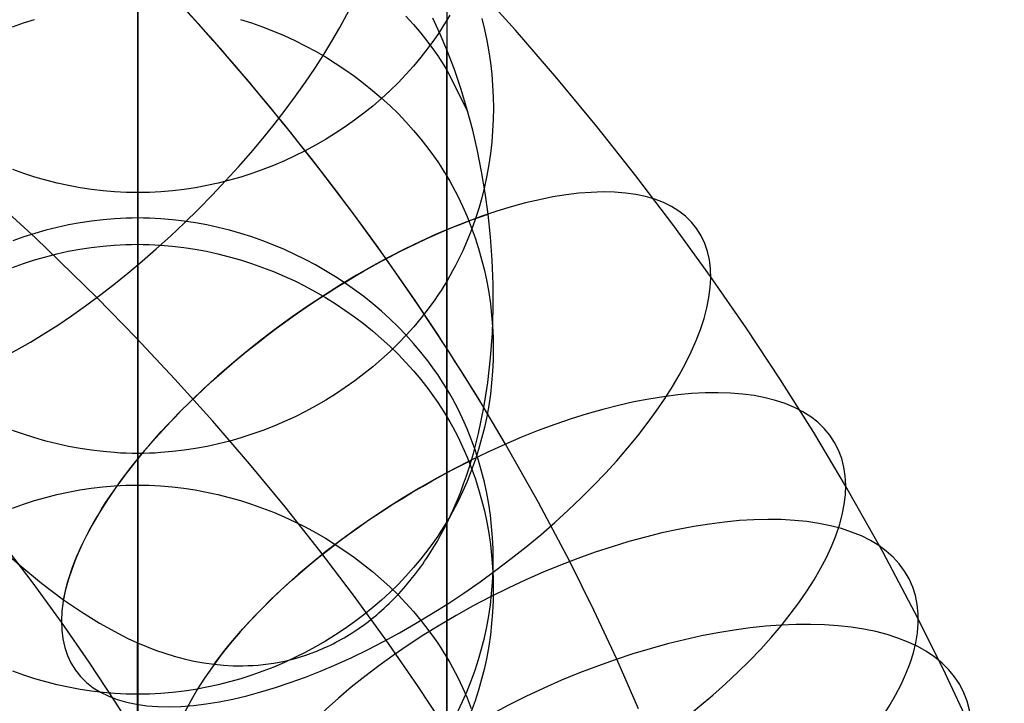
# Model space of a CAD drawing. Extents: x -383 to 1849, y -1185 to -529.
# Tile 866 of 870: x 1755 to 1797, y -663 to -635. Entities that reach past the tile are written whole.
import ezdxf

# ---------------------------------------------------------------- set-up
doc = ezdxf.new("R2010")
doc.units = 0
doc.layers.add('PREDEFINITO', color=7, linetype='CONTINUOUS')

msp = doc.modelspace()

# ---------------------------------------------------------------- linework, layer by layer
at = {"layer": 'PREDEFINITO'}
for p, q in [((1760.328, -597.797, 0.947), (1760.326, -689.352, 343.491)), ((1773.321, -605.52, 0.817), (1773.321, -696.664, 341.846)), ((1773.322, -620.99, 0.557), (1773.326, -711.303, 338.545)), ((1760.342, -643.078, 659.325), (1760.342, -627.362, 711.026)), ((1760.342, -628.715, 0.429), (1760.344, -718.62, 336.891)), ((1776.203, -635.196, 724.451), (1774.423, -633.219, 725.593)), ((1763.487, -635.604, 705.739), (1761.904, -633.846, 706.754)), ((1771.605, -634.609, 704.829), (1771.925, -634.962, 704.936)), ((1773.041, -635.36, 708.886), (1772.732, -634.694, 709.468)), ((1773.441, -634.57, 52.097), (1773.322, -634.774, 52.042)), ((1774.785, -634.71, 95.901), (1774.899, -635.171, 95.778)), ((1755.078, -635.056, 136.252), (1755.539, -634.892, 136.296)), ((1755.539, -634.892, 136.296), (1756.004, -634.743, 136.336)), ((1764.654, -634.743, 136.336), (1765.12, -634.892, 136.296)), ((1765.12, -634.892, 136.296), (1765.581, -635.056, 136.252)), ((1765.581, -635.056, 136.252), (1766.037, -635.233, 136.204)), ((1771.925, -634.962, 704.936), (1772.232, -635.325, 705.047)), ((1773.198, -634.977, 51.988), (1773.071, -635.178, 51.934)), ((1773.322, -634.774, 52.042), (1773.198, -634.977, 51.988)), ((1766.037, -635.233, 136.204), (1766.487, -635.424, 136.153)), ((1766.487, -635.424, 136.153), (1766.931, -635.629, 136.098)), ((1772.232, -635.325, 705.047), (1772.526, -635.698, 705.16)), ((1772.94, -635.376, 51.881), (1772.805, -635.572, 51.828)), ((1773.071, -635.178, 51.934), (1772.94, -635.376, 51.881)), ((1773.322, -636.023, 708.303), (1773.041, -635.36, 708.886)), ((1774.899, -635.171, 95.778), (1774.998, -635.635, 95.654)), ((1777.937, -637.204, 723.291), (1776.203, -635.196, 724.451)), ((1765.028, -637.39, 704.708), (1763.487, -635.604, 705.739)), ((1766.931, -635.629, 136.098), (1767.368, -635.847, 136.04)), ((1767.368, -635.847, 136.04), (1767.798, -636.078, 135.978)), ((1772.525, -635.958, 51.725), (1772.232, -636.334, 51.624)), ((1772.805, -635.572, 51.828), (1772.525, -635.958, 51.725)), ((1772.526, -635.698, 705.16), (1772.805, -636.08, 705.276)), ((1774.998, -635.635, 95.654), (1775.082, -636.102, 95.529)), ((1767.798, -636.078, 135.978), (1768.22, -636.322, 135.912)), ((1768.22, -636.322, 135.912), (1768.635, -636.578, 135.843)), ((1772.232, -636.334, 51.624), (1771.925, -636.7, 51.526)), ((1772.805, -636.08, 705.276), (1772.94, -636.274, 705.335)), ((1772.94, -636.274, 705.335), (1773.071, -636.47, 705.395)), ((1773.322, -650.249, 661.505), (1773.322, -636.023, 708.303)), ((1773.639, -636.853, 707.57), (1773.322, -636.023, 708.303)), ((1775.082, -636.102, 95.529), (1775.151, -636.572, 95.403)), ((1768.635, -636.578, 135.843), (1769.041, -636.847, 135.771)), ((1771.925, -636.7, 51.526), (1771.605, -637.057, 51.431)), ((1773.071, -636.47, 705.395), (1773.198, -636.669, 705.455)), ((1773.198, -636.669, 705.455), (1773.322, -636.87, 705.516)), ((1775.151, -636.572, 95.403), (1775.205, -637.045, 95.277)), ((1769.041, -636.847, 135.771), (1769.438, -637.127, 135.696)), ((1769.438, -637.127, 135.696), (1769.825, -637.419, 135.618)), ((1771.605, -637.057, 51.431), (1771.273, -637.404, 51.338)), ((1773.322, -636.87, 705.516), (1774.195, -638.598, 706.042)), ((1773.923, -637.692, 706.832), (1773.639, -636.853, 707.57)), ((1775.205, -637.045, 95.277), (1775.243, -637.518, 95.15)), ((1779.624, -639.242, 722.115), (1777.937, -637.204, 723.291)), ((1766.528, -639.201, 703.662), (1765.028, -637.39, 704.708)), ((1769.825, -637.419, 135.618), (1770.202, -637.722, 135.536)), ((1771.273, -637.404, 51.338), (1770.929, -637.74, 51.248)), ((1775.243, -637.518, 95.15), (1775.266, -637.993, 95.023)), ((1770.202, -637.722, 135.536), (1770.569, -638.037, 135.452)), ((1770.569, -638.037, 135.452), (1770.925, -638.363, 135.364)), ((1770.929, -637.74, 51.248), (1770.574, -638.066, 51.161)), ((1774.178, -638.538, 706.093), (1773.923, -637.692, 706.832)), ((1775.266, -637.993, 95.023), (1775.274, -638.468, 94.896)), ((1770.207, -638.38, 51.077), (1769.831, -638.684, 50.995)), ((1770.574, -638.066, 51.161), (1770.207, -638.38, 51.077)), ((1770.925, -638.363, 135.364), (1771.27, -638.699, 135.274)), ((1769.831, -638.684, 50.995), (1769.444, -638.976, 50.917)), ((1771.27, -638.699, 135.274), (1771.602, -639.045, 135.181)), ((1774.406, -639.394, 705.356), (1774.178, -638.538, 706.093)), ((1775.274, -638.468, 94.896), (1775.266, -638.944, 94.769)), ((1767.985, -641.039, 702.601), (1766.528, -639.201, 703.662)), ((1769.048, -639.256, 50.842), (1768.642, -639.525, 50.77)), ((1769.444, -638.976, 50.917), (1769.048, -639.256, 50.842)), ((1771.602, -639.045, 135.181), (1771.922, -639.402, 135.085)), ((1775.266, -638.944, 94.769), (1775.244, -639.419, 94.641)), ((1781.264, -641.31, 720.92), (1779.624, -639.242, 722.115)), ((1768.642, -639.525, 50.77), (1768.228, -639.781, 50.702)), ((1771.922, -639.402, 135.085), (1772.23, -639.768, 134.986)), ((1774.607, -640.259, 704.623), (1774.406, -639.394, 705.356)), ((1775.244, -639.419, 94.641), (1775.206, -639.892, 94.515)), ((1767.807, -640.025, 50.637), (1767.377, -640.256, 50.575)), ((1768.228, -639.781, 50.702), (1767.807, -640.025, 50.637)), ((1772.23, -639.768, 134.986), (1772.524, -640.144, 134.885)), ((1775.206, -639.892, 94.515), (1775.153, -640.365, 94.388)), ((1766.94, -640.474, 50.516), (1766.497, -640.679, 50.462)), ((1767.377, -640.256, 50.575), (1766.94, -640.474, 50.516)), ((1772.524, -640.144, 134.885), (1772.804, -640.53, 134.782)), ((1774.781, -641.134, 703.893), (1774.607, -640.259, 704.623)), ((1775.153, -640.365, 94.388), (1775.085, -640.835, 94.262)), ((1766.047, -640.87, 50.41), (1765.592, -641.047, 50.363)), ((1766.497, -640.679, 50.462), (1766.047, -640.87, 50.41)), ((1772.804, -640.53, 134.782), (1772.939, -640.726, 134.729)), ((1772.939, -640.726, 134.729), (1773.07, -640.924, 134.676)), ((1773.07, -640.924, 134.676), (1773.197, -641.125, 134.622)), ((1775.085, -640.835, 94.262), (1775.001, -641.302, 94.137)), ((1755.551, -641.211, 50.319), (1755.09, -641.047, 50.363)), ((1756.016, -641.36, 50.279), (1755.551, -641.211, 50.319)), ((1765.132, -641.211, 50.319), (1764.666, -641.36, 50.279)), ((1765.592, -641.047, 50.363), (1765.132, -641.211, 50.319)), ((1769.399, -642.902, 701.525), (1767.985, -641.039, 702.601)), ((1773.197, -641.125, 134.622), (1773.321, -641.327, 134.567)), ((1773.321, -641.327, 134.567), (1773.441, -641.532, 134.512)), ((1774.93, -642.02, 703.169), (1774.781, -641.134, 703.893)), ((1775.001, -641.302, 94.137), (1774.902, -641.766, 94.012)), ((1782.856, -643.408, 719.709), (1781.264, -641.31, 720.92)), ((1756.043, -643.913, 737.893), (1753.381, -641.478, 739.299)), ((1756.486, -641.494, 50.243), (1756.016, -641.36, 50.279)), ((1756.96, -641.614, 50.211), (1756.486, -641.494, 50.243)), ((1757.437, -641.718, 50.183), (1756.96, -641.614, 50.211)), ((1757.917, -641.808, 50.159), (1757.437, -641.718, 50.183)), ((1763.247, -641.718, 50.183), (1762.767, -641.808, 50.159)), ((1763.723, -641.614, 50.211), (1763.247, -641.718, 50.183)), ((1764.197, -641.494, 50.243), (1763.723, -641.614, 50.211)), ((1764.666, -641.36, 50.279), (1764.197, -641.494, 50.243)), ((1773.441, -641.532, 134.512), (1773.557, -641.739, 134.456)), ((1773.557, -641.739, 134.456), (1773.669, -641.948, 134.4)), ((1758.399, -641.881, 50.14), (1757.917, -641.808, 50.159)), ((1758.884, -641.939, 50.124), (1758.399, -641.881, 50.14)), ((1759.369, -641.98, 50.113), (1758.884, -641.939, 50.124)), ((1759.612, -641.995, 50.109), (1759.369, -641.98, 50.113)), ((1759.856, -642.005, 50.106), (1759.612, -641.995, 50.109)), ((1760.099, -642.012, 50.105), (1759.856, -642.005, 50.106)), ((1760.342, -642.014, 50.104), (1760.099, -642.012, 50.105)), ((1760.586, -642.012, 50.105), (1760.342, -642.014, 50.104)), ((1760.829, -642.005, 50.106), (1760.586, -642.012, 50.105)), ((1761.073, -641.995, 50.109), (1760.829, -642.005, 50.106)), ((1761.316, -641.98, 50.113), (1761.073, -641.995, 50.109)), ((1761.801, -641.939, 50.124), (1761.316, -641.98, 50.113)), ((1762.285, -641.881, 50.14), (1761.801, -641.939, 50.124)), ((1762.767, -641.808, 50.159), (1762.285, -641.881, 50.14)), ((1773.669, -641.948, 134.4), (1773.778, -642.159, 134.343)), ((1773.778, -642.159, 134.343), (1773.983, -642.586, 134.228)), ((1774.902, -641.766, 94.012), (1774.789, -642.227, 93.889)), ((1775.053, -642.914, 702.454), (1774.93, -642.02, 703.169)), ((1773.983, -642.586, 134.228), (1774.174, -643.02, 134.111)), ((1774.789, -642.227, 93.889), (1774.659, -642.683, 93.766)), ((1770.769, -644.789, 700.436), (1769.399, -642.902, 701.525)), ((1774.659, -642.683, 93.766), (1774.515, -643.135, 93.645)), ((1775.154, -643.872, 701.708), (1775.053, -642.914, 702.454)), ((1757.437, -643.371, 659.414), (1756.96, -643.475, 659.446)), ((1757.917, -643.283, 659.387), (1757.437, -643.371, 659.414)), ((1758.399, -643.21, 659.365), (1757.917, -643.283, 659.387)), ((1758.883, -643.153, 659.348), (1758.399, -643.21, 659.365)), ((1759.369, -643.112, 659.335), (1758.883, -643.153, 659.348)), ((1759.612, -643.097, 659.331), (1759.369, -643.112, 659.335)), ((1759.856, -643.087, 659.328), (1759.612, -643.097, 659.331)), ((1760.099, -643.081, 659.326), (1759.856, -643.087, 659.328)), ((1760.342, -643.078, 659.325), (1760.099, -643.081, 659.326)), ((1760.586, -643.081, 659.326), (1760.342, -643.078, 659.325)), ((1760.342, -685.579, 519.625), (1760.342, -643.078, 659.325)), ((1760.829, -643.087, 659.328), (1760.586, -643.081, 659.326)), ((1761.073, -643.097, 659.331), (1760.829, -643.087, 659.328)), ((1761.316, -643.112, 659.335), (1761.073, -643.097, 659.331)), ((1761.801, -643.153, 659.348), (1761.316, -643.112, 659.335)), ((1762.285, -643.21, 659.365), (1761.801, -643.153, 659.348)), ((1762.767, -643.283, 659.387), (1762.285, -643.21, 659.365)), ((1763.247, -643.371, 659.414), (1762.767, -643.283, 659.387)), ((1763.723, -643.475, 659.446), (1763.247, -643.371, 659.414)), ((1774.174, -643.02, 134.111), (1774.349, -643.46, 133.993)), ((1774.515, -643.135, 93.645), (1774.355, -643.581, 93.525)), ((1784.4, -645.534, 718.481), (1782.856, -643.408, 719.709)), ((1756.016, -643.726, 659.522), (1755.551, -643.874, 659.567)), ((1756.486, -643.593, 659.482), (1756.016, -643.726, 659.522)), ((1756.96, -643.475, 659.446), (1756.486, -643.593, 659.482)), ((1764.197, -643.593, 659.482), (1763.723, -643.475, 659.446)), ((1764.666, -643.726, 659.522), (1764.197, -643.593, 659.482)), ((1765.132, -643.874, 659.567), (1764.666, -643.726, 659.522)), ((1774.355, -643.581, 93.525), (1774.181, -644.021, 93.407)), ((1774.349, -643.46, 133.993), (1774.509, -643.906, 133.872)), ((1755.551, -643.874, 659.567), (1755.09, -644.036, 659.616)), ((1758.617, -646.416, 736.448), (1756.043, -643.913, 737.893)), ((1758.869, -644.257, 174.191), (1759.355, -644.215, 174.202)), ((1759.355, -644.215, 174.202), (1759.598, -644.201, 174.206)), ((1759.598, -644.201, 174.206), (1759.841, -644.19, 174.209)), ((1759.841, -644.19, 174.209), (1760.084, -644.184, 174.21)), ((1760.084, -644.184, 174.21), (1760.328, -644.182, 174.211)), ((1760.328, -644.182, 174.211), (1760.571, -644.184, 174.21)), ((1760.571, -644.184, 174.21), (1760.815, -644.19, 174.209)), ((1760.815, -644.19, 174.209), (1761.058, -644.201, 174.206)), ((1761.058, -644.201, 174.206), (1761.301, -644.215, 174.202)), ((1761.301, -644.215, 174.202), (1761.787, -644.257, 174.191)), ((1765.592, -644.036, 659.616), (1765.132, -643.874, 659.567)), ((1766.048, -644.212, 659.67), (1765.592, -644.036, 659.616)), ((1766.497, -644.401, 659.727), (1766.048, -644.212, 659.67)), ((1774.181, -644.021, 93.407), (1773.991, -644.455, 93.29)), ((1774.509, -643.906, 133.872), (1774.653, -644.358, 133.751)), ((1775.225, -644.854, 700.962), (1775.154, -643.872, 701.708)), ((1756.474, -644.702, 174.072), (1756.947, -644.582, 174.104)), ((1756.947, -644.582, 174.104), (1757.424, -644.477, 174.132)), ((1757.424, -644.477, 174.132), (1757.903, -644.388, 174.156)), ((1757.903, -644.388, 174.156), (1758.385, -644.315, 174.175)), ((1758.385, -644.315, 174.175), (1758.869, -644.257, 174.191)), ((1761.787, -644.257, 174.191), (1762.271, -644.315, 174.175)), ((1762.271, -644.315, 174.175), (1762.753, -644.388, 174.156)), ((1762.753, -644.388, 174.156), (1763.233, -644.477, 174.132)), ((1763.233, -644.477, 174.132), (1763.71, -644.582, 174.104)), ((1763.71, -644.582, 174.104), (1764.184, -644.702, 174.072)), ((1766.94, -644.604, 659.789), (1766.497, -644.401, 659.727)), ((1767.377, -644.82, 659.855), (1766.94, -644.604, 659.789)), ((1773.991, -644.455, 93.29), (1773.785, -644.882, 93.175)), ((1774.653, -644.358, 133.751), (1774.783, -644.814, 133.628)), ((1755.078, -645.149, 173.952), (1755.539, -644.985, 173.996)), ((1755.539, -644.985, 173.996), (1756.004, -644.836, 174.036)), ((1756.004, -644.836, 174.036), (1756.474, -644.702, 174.072)), ((1764.184, -644.702, 174.072), (1764.654, -644.836, 174.036)), ((1764.654, -644.836, 174.036), (1765.12, -644.985, 173.996)), ((1765.12, -644.985, 173.996), (1765.581, -645.149, 173.952)), ((1767.807, -645.049, 659.924), (1767.377, -644.82, 659.855)), ((1768.229, -645.29, 659.998), (1767.807, -645.049, 659.924)), ((1772.094, -646.699, 699.333), (1770.769, -644.789, 700.436)), ((1773.785, -644.882, 93.175), (1773.677, -645.093, 93.118)), ((1774.783, -644.814, 133.628), (1774.897, -645.275, 133.504)), ((1775.263, -645.857, 700.223), (1775.225, -644.854, 700.962)), ((1765.581, -645.149, 173.952), (1766.037, -645.326, 173.904)), ((1766.037, -645.326, 173.904), (1766.487, -645.517, 173.853)), ((1768.642, -645.544, 660.075), (1768.229, -645.29, 659.998)), ((1773.565, -645.302, 93.062), (1773.449, -645.509, 93.007)), ((1773.677, -645.093, 93.118), (1773.565, -645.302, 93.062)), ((1774.897, -645.275, 133.504), (1774.996, -645.74, 133.379)), ((1766.487, -645.517, 173.853), (1766.931, -645.722, 173.798)), ((1766.931, -645.722, 173.798), (1767.368, -645.94, 173.74)), ((1769.048, -645.81, 660.155), (1768.642, -645.544, 660.075)), ((1769.444, -646.088, 660.24), (1769.048, -645.81, 660.155)), ((1773.329, -645.714, 92.951), (1773.206, -645.916, 92.897)), ((1773.449, -645.509, 93.007), (1773.329, -645.714, 92.951)), ((1774.996, -645.74, 133.379), (1775.079, -646.207, 133.253)), ((1775.266, -646.877, 699.498), (1775.263, -645.857, 700.223)), ((1785.893, -647.688, 717.238), (1784.4, -645.534, 718.481)), ((1767.368, -645.94, 173.74), (1767.798, -646.171, 173.678)), ((1767.798, -646.171, 173.678), (1768.22, -646.415, 173.613)), ((1769.831, -646.377, 660.328), (1769.444, -646.088, 660.24)), ((1773.078, -646.117, 92.843), (1772.947, -646.315, 92.789)), ((1773.206, -645.916, 92.897), (1773.078, -646.117, 92.843)), ((1775.079, -646.207, 133.253), (1775.148, -646.677, 133.126)), ((1760.281, -648.118, 735.465), (1758.617, -646.416, 736.448)), ((1768.22, -646.415, 173.613), (1768.635, -646.671, 173.544)), ((1768.635, -646.671, 173.544), (1769.041, -646.94, 173.472)), ((1770.208, -646.678, 660.419), (1769.831, -646.377, 660.328)), ((1770.574, -646.989, 660.514), (1770.208, -646.678, 660.419)), ((1773.373, -648.632, 698.216), (1772.094, -646.699, 699.333)), ((1772.813, -646.511, 92.737), (1772.533, -646.897, 92.633)), ((1772.947, -646.315, 92.789), (1772.813, -646.511, 92.737)), ((1775.148, -646.677, 133.126), (1775.201, -647.15, 132.999)), ((1769.041, -646.94, 173.472), (1769.438, -647.22, 173.397)), ((1770.929, -647.312, 660.612), (1770.574, -646.989, 660.514)), ((1772.533, -646.897, 92.633), (1772.239, -647.273, 92.531)), ((1775.254, -647.391, 699.141), (1775.266, -646.877, 699.498)), ((1769.438, -647.22, 173.397), (1769.825, -647.512, 173.319)), ((1769.825, -647.512, 173.319), (1770.202, -647.816, 173.238)), ((1771.273, -647.645, 660.713), (1770.929, -647.312, 660.612)), ((1772.239, -647.273, 92.531), (1771.932, -647.64, 92.432)), ((1775.201, -647.15, 132.999), (1775.239, -647.624, 132.871)), ((1775.232, -647.908, 698.79), (1775.254, -647.391, 699.141)), ((1770.202, -647.816, 173.238), (1770.569, -648.13, 173.154)), ((1771.605, -647.988, 660.818), (1771.273, -647.645, 660.713)), ((1771.932, -647.64, 92.432), (1771.612, -647.997, 92.336)), ((1775.2, -648.426, 698.445), (1775.232, -647.908, 698.79)), ((1775.239, -647.624, 132.871), (1775.262, -648.099, 132.743)), ((1787.337, -649.87, 715.978), (1785.893, -647.688, 717.238)), ((1761.904, -649.848, 734.466), (1760.281, -648.118, 735.465)), ((1770.569, -648.13, 173.154), (1770.925, -648.456, 173.066)), ((1771.28, -648.343, 92.242), (1770.936, -648.68, 92.152)), ((1771.612, -647.997, 92.336), (1771.28, -648.343, 92.242)), ((1771.925, -648.341, 660.925), (1771.605, -647.988, 660.818)), ((1772.232, -648.704, 661.035), (1771.925, -648.341, 660.925)), ((1775.262, -648.099, 132.743), (1775.27, -648.575, 132.615)), ((1770.936, -648.68, 92.152), (1770.581, -649.006, 92.064)), ((1770.925, -648.456, 173.066), (1771.27, -648.792, 172.976)), ((1772.526, -649.077, 661.149), (1772.232, -648.704, 661.035)), ((1774.606, -650.588, 697.087), (1773.373, -648.632, 698.216)), ((1775.157, -648.946, 698.106), (1775.2, -648.426, 698.445)), ((1775.27, -648.575, 132.615), (1775.262, -649.05, 132.487)), ((1770.581, -649.006, 92.064), (1770.214, -649.32, 91.979)), ((1771.27, -648.792, 172.976), (1771.602, -649.139, 172.884)), ((1771.602, -649.139, 172.884), (1771.922, -649.495, 172.788)), ((1772.805, -649.459, 661.265), (1772.526, -649.077, 661.149)), ((1775.103, -649.467, 697.775), (1775.157, -648.946, 698.106)), ((1775.262, -649.05, 132.487), (1775.239, -649.525, 132.359)), ((1770.214, -649.32, 91.979), (1769.837, -649.624, 91.896)), ((1771.922, -649.495, 172.788), (1772.23, -649.862, 172.69)), ((1772.94, -649.653, 661.324), (1772.805, -649.459, 661.265)), ((1775.039, -649.988, 697.452), (1775.103, -649.467, 697.775)), ((1775.239, -649.525, 132.359), (1775.201, -649.999, 132.231)), ((1763.487, -651.606, 733.451), (1761.904, -649.848, 734.466)), ((1769.45, -649.917, 91.817), (1769.054, -650.197, 91.741)), ((1769.837, -649.624, 91.896), (1769.45, -649.917, 91.817)), ((1772.23, -649.862, 172.69), (1772.524, -650.238, 172.589)), ((1773.071, -649.85, 661.384), (1772.94, -649.653, 661.324)), ((1773.198, -650.048, 661.444), (1773.071, -649.85, 661.384)), ((1774.963, -650.508, 697.138), (1775.039, -649.988, 697.452)), ((1775.201, -649.999, 132.231), (1775.148, -650.472, 132.104)), ((1788.729, -652.079, 714.702), (1787.337, -649.87, 715.978)), ((1769.054, -650.197, 91.741), (1768.648, -650.466, 91.669)), ((1772.524, -650.238, 172.589), (1772.804, -650.624, 172.486)), ((1773.322, -650.249, 661.505), (1773.198, -650.048, 661.444)), ((1773.442, -650.452, 661.567), (1773.322, -650.249, 661.505)), ((1773.322, -692.813, 521.586), (1773.322, -650.249, 661.505)), ((1768.234, -650.723, 91.599), (1767.812, -650.967, 91.533)), ((1768.648, -650.466, 91.669), (1768.234, -650.723, 91.599)), ((1772.804, -650.624, 172.486), (1772.939, -650.82, 172.433)), ((1772.939, -650.82, 172.433), (1773.07, -651.018, 172.38)), ((1773.558, -650.657, 661.629), (1773.442, -650.452, 661.567)), ((1773.67, -650.864, 661.692), (1773.558, -650.657, 661.629)), ((1775.791, -652.566, 695.945), (1774.606, -650.588, 697.087)), ((1774.875, -651.028, 696.833), (1774.963, -650.508, 697.138)), ((1775.148, -650.472, 132.104), (1775.079, -650.942, 131.977)), ((1767.382, -651.198, 91.47), (1766.945, -651.416, 91.411)), ((1767.812, -650.967, 91.533), (1767.382, -651.198, 91.47)), ((1773.07, -651.018, 172.38), (1773.197, -651.219, 172.327)), ((1773.197, -651.219, 172.327), (1773.321, -651.421, 172.272)), ((1773.778, -651.073, 661.755), (1773.67, -650.864, 661.692)), ((1773.984, -651.496, 661.884), (1773.778, -651.073, 661.755)), ((1774.769, -651.576, 696.522), (1774.875, -651.028, 696.833)), ((1775.079, -650.942, 131.977), (1774.995, -651.41, 131.852)), ((1765.028, -653.391, 732.42), (1763.487, -651.606, 733.451)), ((1766.502, -651.622, 91.356), (1766.052, -651.813, 91.304)), ((1766.945, -651.416, 91.411), (1766.502, -651.622, 91.356)), ((1773.321, -651.421, 172.272), (1773.441, -651.626, 172.217)), ((1773.441, -651.626, 172.217), (1773.557, -651.833, 172.162)), ((1774.174, -651.926, 662.015), (1773.984, -651.496, 661.884)), ((1774.647, -652.128, 696.22), (1774.769, -651.576, 696.522)), ((1774.995, -651.41, 131.852), (1774.896, -651.874, 131.727)), ((1755.547, -652.155, 91.211), (1755.086, -651.991, 91.256)), ((1765.596, -651.991, 91.256), (1765.135, -652.155, 91.211)), ((1766.052, -651.813, 91.304), (1765.596, -651.991, 91.256)), ((1773.557, -651.833, 172.162), (1773.669, -652.042, 172.106)), ((1773.669, -652.042, 172.106), (1773.778, -652.253, 172.05)), ((1774.349, -652.362, 662.147), (1774.174, -651.926, 662.015)), ((1774.896, -651.874, 131.727), (1774.782, -652.335, 131.603)), ((1790.069, -654.314, 713.411), (1788.729, -652.079, 714.702)), ((1756.013, -652.304, 91.171), (1755.547, -652.155, 91.211)), ((1756.483, -652.439, 91.134), (1756.013, -652.304, 91.171)), ((1756.958, -652.559, 91.101), (1756.483, -652.439, 91.134)), ((1764.2, -652.439, 91.134), (1763.726, -652.559, 91.101)), ((1764.67, -652.304, 91.171), (1764.2, -652.439, 91.134)), ((1765.135, -652.155, 91.211), (1764.67, -652.304, 91.171)), ((1773.778, -652.253, 172.05), (1773.983, -652.68, 171.935)), ((1774.508, -652.805, 662.282), (1774.349, -652.362, 662.147)), ((1774.509, -652.681, 695.93), (1774.647, -652.128, 696.22)), ((1774.782, -652.335, 131.603), (1774.653, -652.792, 131.48)), ((1757.435, -652.663, 91.073), (1756.958, -652.559, 91.101)), ((1757.915, -652.753, 91.049), (1757.435, -652.663, 91.073)), ((1758.398, -652.826, 91.029), (1757.915, -652.753, 91.049)), ((1758.882, -652.884, 91.013), (1758.398, -652.826, 91.029)), ((1759.368, -652.926, 91.002), (1758.882, -652.884, 91.013)), ((1761.802, -652.884, 91.013), (1761.316, -652.926, 91.002)), ((1762.287, -652.826, 91.029), (1761.802, -652.884, 91.013)), ((1762.769, -652.753, 91.049), (1762.287, -652.826, 91.029)), ((1763.249, -652.663, 91.073), (1762.769, -652.753, 91.049)), ((1763.726, -652.559, 91.101), (1763.249, -652.663, 91.073)), ((1773.983, -652.68, 171.935), (1774.174, -653.115, 171.819)), ((1774.434, -652.958, 695.789), (1774.509, -652.681, 695.93)), ((1774.653, -652.792, 131.48), (1774.508, -653.243, 131.359)), ((1774.653, -653.252, 662.418), (1774.508, -652.805, 662.282)), ((1777.175, -655.015, 694.531), (1775.791, -652.566, 695.945)), ((1759.612, -652.941, 90.998), (1759.368, -652.926, 91.002)), ((1759.855, -652.951, 90.995), (1759.612, -652.941, 90.998)), ((1760.099, -652.957, 90.993), (1759.855, -652.951, 90.995)), ((1760.342, -652.959, 90.993), (1760.099, -652.957, 90.993)), ((1760.586, -652.957, 90.993), (1760.342, -652.959, 90.993)), ((1760.83, -652.951, 90.995), (1760.586, -652.957, 90.993)), ((1761.073, -652.941, 90.998), (1760.83, -652.951, 90.995)), ((1761.316, -652.926, 91.002), (1761.073, -652.941, 90.998)), ((1774.174, -653.115, 171.819), (1774.349, -653.555, 171.701)), ((1774.252, -653.566, 695.493), (1774.354, -653.235, 695.652)), ((1774.508, -653.243, 131.359), (1774.349, -653.69, 131.239)), ((1774.354, -653.235, 695.652), (1774.434, -652.958, 695.789)), ((1774.782, -653.704, 662.555), (1774.653, -653.252, 662.418)), ((1766.528, -655.203, 731.374), (1765.028, -653.391, 732.42)), ((1774.144, -653.899, 695.339), (1774.252, -653.566, 695.493)), ((1774.349, -653.69, 131.239), (1774.174, -654.13, 131.121)), ((1774.349, -653.555, 171.701), (1774.509, -654.002, 171.581)), ((1774.896, -654.161, 662.694), (1774.782, -653.704, 662.555)), ((1774.174, -654.13, 131.121), (1773.984, -654.564, 131.004)), ((1774.027, -654.233, 695.19), (1774.144, -653.899, 695.339)), ((1774.509, -654.002, 171.581), (1774.653, -654.453, 171.46)), ((1774.995, -654.621, 662.834), (1774.896, -654.161, 662.694)), ((1757.424, -654.58, 211.867), (1757.903, -654.491, 211.891)), ((1757.903, -654.491, 211.891), (1758.385, -654.417, 211.91)), ((1758.385, -654.417, 211.91), (1758.869, -654.359, 211.926)), ((1758.869, -654.359, 211.926), (1759.355, -654.318, 211.937)), ((1759.355, -654.318, 211.937), (1759.598, -654.303, 211.941)), ((1759.598, -654.303, 211.941), (1759.841, -654.293, 211.944)), ((1759.841, -654.293, 211.944), (1760.084, -654.286, 211.945)), ((1760.084, -654.286, 211.945), (1760.328, -654.284, 211.946)), ((1760.328, -654.284, 211.946), (1760.571, -654.286, 211.945)), ((1760.571, -654.286, 211.945), (1760.815, -654.293, 211.944)), ((1760.815, -654.293, 211.944), (1761.058, -654.303, 211.941)), ((1761.058, -654.303, 211.941), (1761.301, -654.318, 211.937)), ((1761.301, -654.318, 211.937), (1761.787, -654.359, 211.926)), ((1761.787, -654.359, 211.926), (1762.271, -654.417, 211.91)), ((1762.271, -654.417, 211.91), (1762.753, -654.491, 211.891)), ((1762.753, -654.491, 211.891), (1763.233, -654.58, 211.867)), ((1773.77, -654.9, 694.912), (1773.903, -654.567, 695.048)), ((1773.984, -654.564, 131.004), (1773.778, -654.992, 130.89)), ((1773.903, -654.567, 695.048), (1774.027, -654.233, 695.19)), ((1774.653, -654.453, 171.46), (1774.783, -654.91, 171.338)), ((1791.636, -657.087, 711.81), (1790.069, -654.314, 713.411)), ((1755.539, -655.088, 211.731), (1756.004, -654.938, 211.771)), ((1756.004, -654.938, 211.771), (1756.474, -654.804, 211.807)), ((1756.474, -654.804, 211.807), (1756.947, -654.684, 211.839)), ((1756.947, -654.684, 211.839), (1757.424, -654.58, 211.867)), ((1763.233, -654.58, 211.867), (1763.71, -654.684, 211.839)), ((1763.71, -654.684, 211.839), (1764.184, -654.804, 211.807)), ((1764.184, -654.804, 211.807), (1764.654, -654.939, 211.771)), ((1764.654, -654.939, 211.771), (1765.12, -655.088, 211.731)), ((1773.629, -655.233, 694.784), (1773.77, -654.9, 694.912)), ((1773.778, -654.992, 130.89), (1773.67, -655.202, 130.833)), ((1774.783, -654.91, 171.338), (1774.897, -655.371, 171.215)), ((1775.079, -655.084, 662.975), (1774.995, -654.621, 662.834)), ((1755.078, -655.251, 211.687), (1755.539, -655.088, 211.731)), ((1765.12, -655.088, 211.731), (1765.581, -655.251, 211.687)), ((1765.581, -655.251, 211.687), (1766.037, -655.428, 211.64)), ((1767.985, -657.041, 730.313), (1766.528, -655.203, 731.374)), ((1773.48, -655.564, 694.664), (1773.629, -655.233, 694.784)), ((1773.67, -655.202, 130.833), (1773.558, -655.411, 130.777)), ((1774.897, -655.371, 171.215), (1774.996, -655.836, 171.09)), ((1775.148, -655.55, 663.117), (1775.079, -655.084, 662.975)), ((1778.486, -657.495, 693.099), (1777.175, -655.015, 694.531)), ((1766.037, -655.428, 211.64), (1766.487, -655.62, 211.589)), ((1766.487, -655.62, 211.589), (1766.931, -655.824, 211.534)), ((1773.321, -655.893, 694.553), (1773.48, -655.564, 694.664)), ((1773.442, -655.618, 130.722), (1773.322, -655.823, 130.667)), ((1773.558, -655.411, 130.777), (1773.442, -655.618, 130.722)), ((1775.201, -656.019, 663.259), (1775.148, -655.55, 663.117)), ((1766.931, -655.824, 211.534), (1767.368, -656.043, 211.475)), ((1767.368, -656.043, 211.475), (1767.798, -656.274, 211.414)), ((1773.071, -656.226, 130.559), (1772.94, -656.425, 130.506)), ((1773.061, -656.39, 694.402), (1773.194, -656.142, 694.474)), ((1773.198, -656.026, 130.613), (1773.071, -656.226, 130.559)), ((1773.194, -656.142, 694.474), (1773.321, -655.893, 694.553)), ((1773.322, -655.823, 130.667), (1773.198, -656.026, 130.613)), ((1773.321, -664.612, 665.871), (1773.321, -655.893, 694.553)), ((1774.996, -655.836, 171.09), (1775.079, -656.303, 170.965)), ((1775.239, -656.488, 663.402), (1775.201, -656.019, 663.259)), ((1767.798, -656.274, 211.414), (1768.22, -656.517, 211.348)), ((1768.22, -656.517, 211.348), (1768.635, -656.774, 211.28)), ((1772.806, -656.621, 130.453), (1772.526, -657.007, 130.35)), ((1772.777, -656.881, 694.276), (1772.922, -656.636, 694.336)), ((1772.94, -656.425, 130.506), (1772.806, -656.621, 130.453)), ((1772.922, -656.636, 694.336), (1773.061, -656.39, 694.402)), ((1775.079, -656.303, 170.965), (1775.148, -656.774, 170.839)), ((1775.262, -656.959, 663.545), (1775.239, -656.488, 663.402)), ((1755.942, -658.398, 711.053), (1754.706, -656.77, 711.993)), ((1769.399, -658.904, 729.237), (1767.985, -657.041, 730.313)), ((1768.635, -656.774, 211.28), (1769.041, -657.042, 211.208)), ((1769.041, -657.042, 211.208), (1769.438, -657.322, 211.133)), ((1772.526, -657.007, 130.35), (1772.232, -657.383, 130.25)), ((1772.626, -657.124, 694.223), (1772.777, -656.881, 694.276)), ((1775.148, -656.774, 170.839), (1775.201, -657.247, 170.713)), ((1775.269, -657.43, 663.688), (1775.262, -656.959, 663.545)), ((1754.95, -657.275, 712.159), (1755.382, -657.651, 711.485)), ((1769.438, -657.322, 211.133), (1769.825, -657.615, 211.055)), ((1772.232, -657.383, 130.25), (1771.925, -657.749, 130.152)), ((1772.389, -657.484, 694.157), (1772.47, -657.364, 694.177)), ((1772.47, -657.364, 694.177), (1772.626, -657.124, 694.223)), ((1775.201, -657.247, 170.713), (1775.239, -657.721, 170.586)), ((1775.262, -657.902, 663.831), (1775.269, -657.43, 663.688)), ((1793.12, -659.895, 710.189), (1791.636, -657.087, 711.81)), ((1755.382, -657.651, 711.485), (1756.298, -658.404, 710.038)), ((1769.825, -657.615, 211.055), (1770.202, -657.918, 210.973)), ((1771.925, -657.749, 130.152), (1771.605, -658.106, 130.057)), ((1772.05, -657.954, 694.097), (1772.137, -657.837, 694.109)), ((1772.137, -657.837, 694.109), (1772.223, -657.72, 694.123)), ((1772.223, -657.72, 694.123), (1772.307, -657.602, 694.139)), ((1772.307, -657.602, 694.139), (1772.389, -657.484, 694.157)), ((1775.239, -657.721, 170.586), (1775.262, -658.196, 170.458)), ((1779.498, -659.537, 691.92), (1778.486, -657.495, 693.099)), ((1770.202, -657.918, 210.973), (1770.569, -658.233, 210.889)), ((1770.569, -658.233, 210.889), (1770.925, -658.558, 210.802)), ((1771.605, -658.106, 130.057), (1771.273, -658.453, 129.964)), ((1771.687, -658.409, 694.071), (1771.78, -658.297, 694.074)), ((1771.78, -658.297, 694.074), (1771.871, -658.184, 694.079)), ((1771.871, -658.184, 694.079), (1771.961, -658.069, 694.087)), ((1771.961, -658.069, 694.087), (1772.05, -657.954, 694.097)), ((1775.239, -658.372, 663.974), (1775.262, -657.902, 663.831)), ((1775.262, -658.196, 170.458), (1775.269, -658.672, 170.331)), ((1757.138, -660.046, 710.102), (1755.942, -658.398, 711.053)), ((1756.298, -658.404, 710.038), (1757.225, -659.1, 708.57)), ((1770.925, -658.558, 210.802), (1771.27, -658.895, 210.712)), ((1771.273, -658.453, 129.964), (1770.929, -658.789, 129.875)), ((1771.401, -658.737, 694.076), (1771.498, -658.629, 694.072)), ((1771.498, -658.629, 694.072), (1771.593, -658.52, 694.07)), ((1771.593, -658.52, 694.07), (1771.687, -658.409, 694.071)), ((1775.201, -658.842, 664.117), (1775.239, -658.372, 663.974)), ((1775.269, -658.672, 170.331), (1775.262, -659.148, 170.204)), ((1757.225, -659.1, 708.57), (1757.971, -659.61, 707.398)), ((1770.769, -660.791, 728.147), (1769.399, -658.904, 729.237)), ((1770.574, -659.115, 129.788), (1770.208, -659.43, 129.704)), ((1770.929, -658.789, 129.875), (1770.574, -659.115, 129.788)), ((1771.001, -659.156, 694.117), (1771.103, -659.053, 694.103)), ((1771.103, -659.053, 694.103), (1771.203, -658.949, 694.091)), ((1771.203, -658.949, 694.091), (1771.303, -658.844, 694.082)), ((1771.27, -658.895, 210.712), (1771.602, -659.241, 210.619)), ((1771.303, -658.844, 694.082), (1771.401, -658.737, 694.076)), ((1775.148, -659.31, 664.26), (1775.201, -658.842, 664.117)), ((1770.208, -659.43, 129.704), (1769.831, -659.733, 129.623)), ((1770.579, -659.552, 694.198), (1770.686, -659.455, 694.174)), ((1770.686, -659.455, 694.174), (1770.792, -659.357, 694.152)), ((1770.792, -659.357, 694.152), (1770.897, -659.257, 694.133)), ((1770.897, -659.257, 694.133), (1771.001, -659.156, 694.117)), ((1771.602, -659.241, 210.619), (1771.922, -659.598, 210.524)), ((1775.079, -659.776, 664.401), (1775.148, -659.31, 664.26)), ((1775.262, -659.148, 170.204), (1775.239, -659.623, 170.076)), ((1780.46, -661.596, 690.731), (1779.498, -659.537, 691.92)), ((1757.971, -659.61, 707.398), (1758.738, -660.086, 706.21)), ((1769.831, -659.733, 129.623), (1769.444, -660.026, 129.546)), ((1770.029, -660.006, 694.358), (1770.14, -659.92, 694.321)), ((1770.14, -659.92, 694.321), (1770.251, -659.831, 694.287)), ((1770.251, -659.831, 694.287), (1770.361, -659.74, 694.255)), ((1770.361, -659.74, 694.255), (1770.47, -659.647, 694.225)), ((1770.47, -659.647, 694.225), (1770.579, -659.552, 694.198)), ((1771.922, -659.598, 210.524), (1772.23, -659.964, 210.426)), ((1774.996, -660.24, 664.542), (1775.079, -659.776, 664.401)), ((1775.239, -659.623, 170.076), (1775.201, -660.097, 169.949)), ((1794.267, -662.207, 708.854), (1793.12, -659.895, 710.189)), ((1758.294, -661.712, 709.14), (1757.138, -660.046, 710.102)), ((1758.738, -660.086, 706.21), (1759.525, -660.519, 705.019)), ((1769.048, -660.306, 129.471), (1768.643, -660.575, 129.4)), ((1769.444, -660.026, 129.546), (1769.048, -660.306, 129.471)), ((1769.466, -660.408, 694.58), (1769.579, -660.332, 694.53)), ((1769.579, -660.332, 694.53), (1769.693, -660.254, 694.484)), ((1769.693, -660.254, 694.484), (1769.805, -660.173, 694.439)), ((1769.805, -660.173, 694.439), (1769.917, -660.091, 694.398)), ((1769.917, -660.091, 694.398), (1770.029, -660.006, 694.358)), ((1772.23, -659.964, 210.426), (1772.524, -660.341, 210.325)), ((1772.524, -660.341, 210.325), (1772.804, -660.726, 210.222)), ((1774.897, -660.7, 664.682), (1774.996, -660.24, 664.542)), ((1775.201, -660.097, 169.949), (1775.148, -660.57, 169.823)), ((1759.525, -660.519, 705.019), (1759.924, -660.718, 704.426)), ((1759.924, -660.718, 704.426), (1760.328, -660.903, 703.837)), ((1768.643, -660.575, 129.4), (1768.229, -660.831, 129.332)), ((1768.774, -660.822, 694.923), (1768.89, -660.758, 694.86)), ((1768.89, -660.758, 694.86), (1769.006, -660.692, 694.8)), ((1769.006, -660.692, 694.8), (1769.122, -660.624, 694.741)), ((1769.122, -660.624, 694.741), (1769.237, -660.554, 694.685)), ((1769.237, -660.554, 694.685), (1769.351, -660.482, 694.631)), ((1769.351, -660.482, 694.631), (1769.466, -660.408, 694.58)), ((1772.804, -660.726, 210.222), (1772.939, -660.922, 210.169)), ((1774.783, -661.156, 664.821), (1774.897, -660.7, 664.682)), ((1775.148, -660.57, 169.823), (1775.079, -661.04, 169.697)), ((1760.328, -660.903, 703.837), (1760.702, -661.061, 703.3)), ((1760.328, -671.782, 668.051), (1760.328, -660.903, 703.837)), ((1760.702, -661.061, 703.3), (1761.085, -661.208, 702.761)), ((1767.807, -661.075, 129.267), (1767.377, -661.306, 129.206)), ((1768.229, -660.831, 129.332), (1767.807, -661.075, 129.267)), ((1767.969, -661.207, 695.416), (1768.083, -661.158, 695.34)), ((1768.083, -661.158, 695.34), (1768.198, -661.107, 695.266)), ((1768.198, -661.107, 695.266), (1768.313, -661.055, 695.194)), ((1768.313, -661.055, 695.194), (1768.428, -661, 695.123)), ((1768.428, -661, 695.123), (1768.543, -660.943, 695.055)), ((1768.543, -660.943, 695.055), (1768.659, -660.884, 694.988)), ((1768.659, -660.884, 694.988), (1768.774, -660.822, 694.923)), ((1772.094, -662.701, 727.045), (1770.769, -660.791, 728.147)), ((1772.939, -660.922, 210.169), (1773.07, -661.121, 210.116)), ((1773.07, -661.121, 210.116), (1773.197, -661.321, 210.063)), ((1774.653, -661.608, 664.958), (1774.783, -661.156, 664.821)), ((1775.079, -661.04, 169.697), (1774.995, -661.508, 169.572)), ((1761.085, -661.208, 702.761), (1761.477, -661.344, 702.22)), ((1761.477, -661.344, 702.22), (1761.876, -661.467, 701.681)), ((1761.876, -661.467, 701.681), (1762.284, -661.576, 701.145)), ((1762.284, -661.576, 701.145), (1762.699, -661.67, 700.613)), ((1766.941, -661.524, 129.148), (1766.497, -661.729, 129.094)), ((1766.725, -661.617, 696.351), (1766.953, -661.558, 696.164)), ((1767.377, -661.306, 129.206), (1766.941, -661.524, 129.148)), ((1766.953, -661.558, 696.164), (1767.176, -661.493, 695.988)), ((1767.176, -661.493, 695.988), (1767.401, -661.42, 695.817)), ((1767.401, -661.42, 695.817), (1767.627, -661.341, 695.652)), ((1767.627, -661.341, 695.652), (1767.854, -661.253, 695.493)), ((1767.854, -661.253, 695.493), (1767.969, -661.207, 695.416)), ((1773.197, -661.321, 210.063), (1773.321, -661.524, 210.008)), ((1773.321, -661.524, 210.008), (1773.441, -661.729, 209.953)), ((1774.509, -662.056, 665.094), (1774.653, -661.608, 664.958)), ((1774.995, -661.508, 169.572), (1774.896, -661.973, 169.447)), ((1781.374, -663.682, 689.526), (1780.46, -661.596, 690.731)), ((1759.409, -663.397, 708.167), (1758.294, -661.712, 709.14)), ((1762.699, -661.67, 700.613), (1763.121, -661.747, 700.088)), ((1763.121, -661.747, 700.088), (1763.55, -661.807, 699.572)), ((1763.55, -661.807, 699.572), (1763.94, -661.844, 699.118)), ((1763.94, -661.844, 699.118), (1764.342, -661.866, 698.667)), ((1764.342, -661.866, 698.667), (1764.547, -661.87, 698.443)), ((1764.547, -661.87, 698.443), (1764.755, -661.869, 698.221)), ((1764.755, -661.869, 698.221), (1764.965, -661.864, 698)), ((1764.965, -661.864, 698), (1765.178, -661.854, 697.782)), ((1765.178, -661.854, 697.782), (1765.393, -661.838, 697.567)), ((1765.393, -661.838, 697.567), (1765.61, -661.816, 697.355)), ((1766.048, -661.921, 129.043), (1765.592, -662.098, 128.996)), ((1765.61, -661.816, 697.355), (1765.829, -661.789, 697.146)), ((1765.829, -661.789, 697.146), (1766.05, -661.756, 696.941)), ((1766.497, -661.729, 129.094), (1766.048, -661.921, 129.043)), ((1766.05, -661.756, 696.941), (1766.273, -661.716, 696.739)), ((1766.273, -661.716, 696.739), (1766.498, -661.67, 696.543)), ((1766.498, -661.67, 696.543), (1766.725, -661.617, 696.351)), ((1773.441, -661.729, 209.953), (1773.557, -661.936, 209.898)), ((1773.557, -661.936, 209.898), (1773.669, -662.145, 209.842)), ((1774.896, -661.973, 169.447), (1774.782, -662.434, 169.324)), ((1755.551, -662.262, 128.953), (1755.09, -662.098, 128.996)), ((1756.016, -662.411, 128.913), (1755.551, -662.262, 128.953)), ((1756.486, -662.546, 128.878), (1756.016, -662.411, 128.913)), ((1764.667, -662.411, 128.913), (1764.197, -662.546, 128.878)), ((1765.132, -662.262, 128.953), (1764.667, -662.411, 128.913)), ((1765.592, -662.098, 128.996), (1765.132, -662.262, 128.953)), ((1773.669, -662.145, 209.842), (1773.778, -662.356, 209.786)), ((1773.778, -662.356, 209.786), (1773.983, -662.783, 209.671)), ((1774.349, -662.498, 665.229), (1774.509, -662.056, 665.094)), ((1774.782, -662.434, 169.324), (1774.653, -662.89, 169.202)), ((1795.356, -664.54, 707.507), (1794.267, -662.207, 708.854)), ((1756.96, -662.666, 128.846), (1756.486, -662.546, 128.878)), ((1757.437, -662.77, 128.818), (1756.96, -662.666, 128.846)), ((1757.917, -662.859, 128.795), (1757.437, -662.77, 128.818)), ((1763.247, -662.77, 128.818), (1762.767, -662.859, 128.795)), ((1763.724, -662.666, 128.846), (1763.247, -662.77, 128.818)), ((1764.197, -662.546, 128.878), (1763.724, -662.666, 128.846)), ((1773.373, -664.634, 725.928), (1772.094, -662.701, 727.045)), ((1773.983, -662.783, 209.671), (1774.174, -663.217, 209.555)), ((1774.174, -662.935, 665.361), (1774.349, -662.498, 665.229)), ((1758.399, -662.933, 128.775), (1757.917, -662.859, 128.795)), ((1758.883, -662.991, 128.76), (1758.399, -662.933, 128.775)), ((1759.369, -663.032, 128.749), (1758.883, -662.991, 128.76)), ((1759.612, -663.047, 128.745), (1759.369, -663.032, 128.749)), ((1759.856, -663.058, 128.743), (1759.612, -663.047, 128.745)), ((1760.099, -663.064, 128.741), (1759.856, -663.058, 128.743)), ((1760.342, -663.066, 128.74), (1760.099, -663.064, 128.741)), ((1760.586, -663.064, 128.741), (1760.342, -663.066, 128.74)), ((1760.829, -663.058, 128.743), (1760.586, -663.064, 128.741)), ((1761.073, -663.047, 128.745), (1760.829, -663.058, 128.743)), ((1761.316, -663.032, 128.749), (1761.073, -663.047, 128.745)), ((1761.801, -662.991, 128.76), (1761.316, -663.032, 128.749)), ((1762.285, -662.933, 128.775), (1761.801, -662.991, 128.76)), ((1762.767, -662.859, 128.795), (1762.285, -662.933, 128.775)), ((1773.983, -663.365, 665.492), (1774.174, -662.935, 665.361)), ((1774.174, -663.217, 209.555), (1774.349, -663.658, 209.437)), ((1774.653, -662.89, 169.202), (1774.508, -663.342, 169.081)), ((1760.482, -665.099, 707.184), (1759.409, -663.397, 708.167)), ((1773.778, -663.788, 665.621), (1773.983, -663.365, 665.492)), ((1774.508, -663.342, 169.081), (1774.349, -663.789, 168.961))]:
    msp.add_line(p, q, dxfattribs=at)
at = {"layer": 'PREDEFINITO', "extrusion": (0.741264, -0.581267, -0.335644)}
msp.add_circle((583.674, 1277.763, 1416.71), 16, dxfattribs=at)
at = {"layer": 'PREDEFINITO', "extrusion": (0.653639, -0.655389, -0.378445)}
msp.add_circle((794.368, 1309.895, 1294.451), 16, dxfattribs=at)
at = {"layer": 'PREDEFINITO', "extrusion": (0.52367, -0.737759, -0.426007)}
msp.add_circle((1066.136, 1309.645, 1104.606), 16, dxfattribs=at)
at = {"layer": 'PREDEFINITO', "extrusion": (0.451217, -0.772825, -0.446256)}
msp.add_circle((1200.481, 1289.335, 995.016), 16, dxfattribs=at)
at = {"layer": 'PREDEFINITO', "extrusion": (0.404264, -0.792075, -0.457371)}
msp.add_circle((1281.557, 1269.57, 922.759), 16, dxfattribs=at)
at = {"layer": 'PREDEFINITO', "extrusion": (0.364962, -0.80626, -0.465562)}
msp.add_circle((1345.893, 1249.395, 861.64), 16, dxfattribs=at)
at = {"layer": 'PREDEFINITO', "extrusion": (0.653639, -0.655389, -0.378445)}
msp.add_arc((794.368, 1309.895, 1294.451), 16, 202.1004, 314.5232, dxfattribs=at)
at = {"layer": 'PREDEFINITO', "extrusion": (-9.37095e-11, -0.500055, 0.865994)}
msp.add_arc((1662.354, -274.723, 929.003), 127.233, 27.82634, 42.33004, dxfattribs=at)
at = {"layer": 'PREDEFINITO', "extrusion": (0.52367, -0.737759, -0.426007)}
msp.add_arc((1066.136, 1309.645, 1104.606), 16, 203.2826, 305.1421, dxfattribs=at)
at = {"layer": 'PREDEFINITO', "extrusion": (0.451217, -0.772825, -0.446256)}
msp.add_arc((1200.481, 1289.335, 995.016), 16, 225.592, 278.828, dxfattribs=at)

doc.saveas('drawing.dxf')
